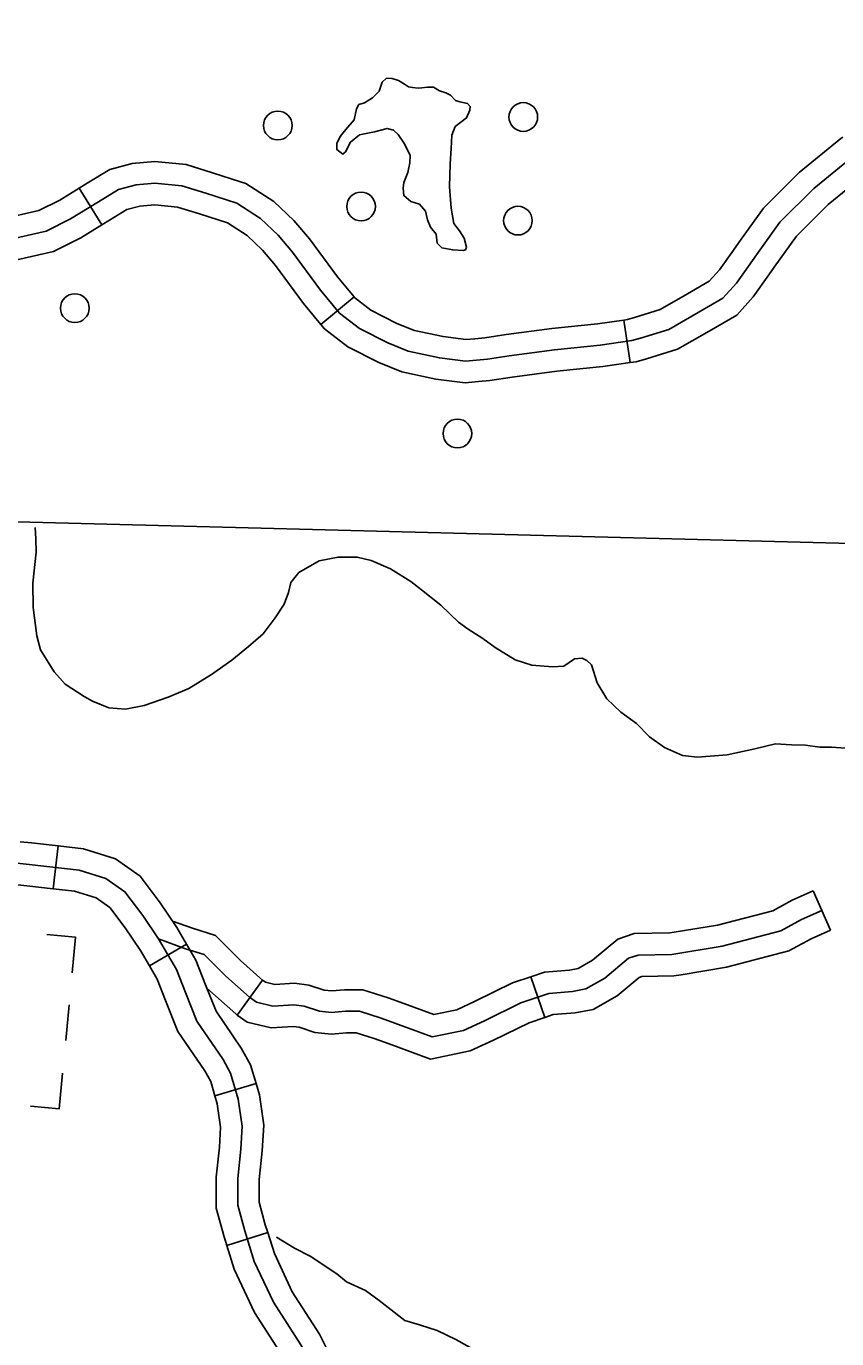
# Model space of a CAD drawing. Extents: x 1369979 to 1371646, y 379997 to 381064.
# Drawn here: x 1370988.6 to 1371021.7, y 380507.9 to 380561.4 of the extents above; entities that cross this region are included whole.
import ezdxf

# ---------------------------------------------------------------- set-up
doc = ezdxf.new("R2010")
doc.units = 0
doc.layers.add('R_Border Notes', color=7, linetype='Continuous')

msp = doc.modelspace()

# ---------------------------------------------------------------- linework, layer by layer
at = {"layer": 'R_Border Notes'}
for p, q in [((1370991.676, 380553.34), (1370990.753, 380554.836)), ((1371000.624, 380549.276), (1371001.973, 380550.404)), ((1371001.973, 380550.404), (1371001.973, 380550.404)), ((1371012.988, 380549.458), (1371013.244, 380547.719)), ((1370989.89, 380527.99), (1370989.688, 380526.244)), ((1371020.725, 380526.166), (1371021.431, 380524.555)), ((1370995.138, 380523.982), (1370993.619, 380523.097)), ((1371009.194, 380522.654), (1371009.762, 380520.991)), ((1370998.242, 380522.511), (1370997.207, 380521.09)), ((1370990.203, 380520.047), (1370990.342, 380521.505)), ((1370997.977, 380518.29), (1370996.29, 380517.796)), ((1370998.454, 380512.208), (1370996.776, 380511.684))]:
    msp.add_line(p, q, dxfattribs=at)
for points in [[(1371018.405, 380552.118), (1371019.364, 380553.451), (1371020.742, 380554.819), (1371022.392, 380556.17), (1371025.585, 380558.567), (1371029.189, 380561.448)], [(1371003.127, 380559.16), (1371003.006, 380558.796), (1371002.733, 380558.523), (1371002.399, 380558.326), (1371002.172, 380558.25), (1371002.081, 380558.083), (1371001.975, 380557.628), (1371001.642, 380557.234), (1371001.414, 380556.945), (1371001.278, 380556.657), (1371001.278, 380556.414), (1371001.52, 380556.232), (1371001.626, 380556.323), (1371001.823, 380556.718), (1371002.202, 380557.021), (1371002.808, 380557.143), (1371003.324, 380557.279), (1371003.581, 380557.203), (1371003.778, 380557.036), (1371004.036, 380556.642), (1371004.263, 380556.172), (1371004.248, 380555.868), (1371004.172, 380555.474), (1371004.006, 380555.064), (1371003.975, 380554.837), (1371004.006, 380554.533), (1371004.294, 380554.291), (1371004.642, 380554.184), (1371004.885, 380553.896), (1371004.976, 380553.547), (1371005.097, 380553.244), (1371005.324, 380552.956), (1371005.37, 380552.591), (1371005.552, 380552.409), (1371006.006, 380552.318), (1371006.431, 380552.288), (1371006.522, 380552.318), (1371006.567, 380552.425), (1371006.476, 380552.804), (1371006.279, 380553.092), (1371006.052, 380553.396), (1371005.946, 380554.017), (1371005.87, 380554.897), (1371005.9, 380555.838), (1371005.946, 380556.46), (1371005.961, 380557.006), (1371006.097, 380557.355), (1371006.567, 380557.704), (1371006.703, 380558.022), (1371006.719, 380558.174), (1371006.612, 380558.295), (1371006.294, 380558.356), (1371006.112, 380558.417), (1371005.915, 380558.629), (1371005.718, 380558.735), (1371005.461, 380558.811), (1371005.218, 380558.963), (1371004.976, 380558.963), (1371004.748, 380558.933), (1371004.597, 380558.917), (1371004.354, 380558.948), (1371004.203, 380558.978), (1371004.036, 380559.084), (1371003.794, 380559.236), (1371003.536, 380559.312), (1371003.293, 380559.327), (1371003.127, 380559.16)], [(1371017.465, 380552.31), (1371017.689, 380552.628), (1371018.693, 380554.023), (1371020.153, 380555.473), (1371021.85, 380556.862), (1371021.933, 380556.925)], [(1370990.753, 380554.836), (1370991.078, 380555.037), (1370992.007, 380555.599), (1370992.92, 380555.839), (1370993.838, 380555.931), (1370995.115, 380555.799), (1370996.19, 380555.468), (1370997.337, 380555.102)], [(1371018.902, 380551.297), (1371019.121, 380551.608), (1371020.035, 380552.878), (1371021.332, 380554.166), (1371022.935, 380555.478), (1371022.989, 380555.519)], [(1370979.264, 380550.957), (1370981.83, 380551.642), (1370983.497, 380552.042), (1370987.735, 380552.708), (1370989.408, 380553.088), (1370990.396, 380553.583), (1370991.537, 380554.287), (1370992.354, 380554.781), (1370993.076, 380554.972), (1370993.837, 380555.048), (1370994.939, 380554.934), (1370995.927, 380554.629), (1370997.182, 380554.23), (1370998.151, 380553.602), (1370998.879, 380552.917), (1370999.463, 380552.232), (1371000.603, 380550.672), (1371001.382, 380549.74), (1371002.192, 380549.112)], [(1370990.753, 380554.836), (1370989.968, 380554.351), (1370989.11, 380553.922), (1370987.57, 380553.571), (1370985.223, 380553.203)], [(1370997.338, 380555.102), (1370997.561, 380555.031), (1370998.695, 380554.296), (1370999.517, 380553.524), (1371000.153, 380552.777), (1371001.296, 380551.214), (1371001.973, 380550.404)], [(1370991.676, 380553.34), (1370991.995, 380553.537), (1370992.701, 380553.964), (1370993.233, 380554.104), (1370993.835, 380554.164), (1370994.763, 380554.068), (1370995.665, 380553.79), (1370996.804, 380553.427)], [(1370985.495, 380551.466), (1370987.901, 380551.844), (1370989.706, 380552.255), (1370990.825, 380552.814), (1370991.676, 380553.34)], [(1370996.803, 380553.428), (1370997.607, 380552.907), (1370998.241, 380552.31), (1370998.772, 380551.687), (1370999.91, 380550.13), (1371000.624, 380549.276)], [(1371002.192, 380549.112), (1371003.351, 380548.522), (1371004.188, 380548.18), (1371005.461, 380547.914), (1371006.525, 380547.78), (1371007.419, 380547.857), (1371008.312, 380547.99), (1371010.156, 380548.237), (1371012.018, 380548.427), (1371013.311, 380548.617), (1371013.672, 380548.713), (1371014.831, 380549.074), (1371016.029, 380549.759), (1371017.036, 380550.349), (1371017.587, 380550.957), (1371018.405, 380552.118)], [(1371012.988, 380549.458), (1371013.134, 380549.48), (1371013.429, 380549.558), (1371014.478, 380549.885), (1371015.589, 380550.52), (1371016.475, 380551.039), (1371016.9, 380551.508), (1371017.465, 380552.31)], [(1371013.244, 380547.719), (1371013.487, 380547.755), (1371013.915, 380547.868), (1371015.185, 380548.264), (1371016.469, 380548.998), (1371017.597, 380549.659), (1371018.275, 380550.407), (1371018.902, 380551.297)], [(1371001.973, 380550.404), (1371001.996, 380550.376), (1371002.665, 380549.858), (1371003.718, 380549.322), (1371004.446, 380549.024), (1371005.606, 380548.781), (1371006.543, 380548.664), (1371006.904, 380548.695)], [(1371006.904, 380548.695), (1371007.317, 380548.73), (1371008.189, 380548.86), (1371010.053, 380549.11), (1371011.91, 380549.3), (1371012.988, 380549.458)], [(1371007.053, 380546.943), (1371006.508, 380546.897), (1371005.316, 380547.046), (1371003.929, 380547.336), (1371002.985, 380547.723), (1371001.719, 380548.367), (1371000.769, 380549.103), (1371000.624, 380549.276)], [(1371013.244, 380547.719), (1371012.127, 380547.555), (1371010.259, 380547.364), (1371008.435, 380547.119), (1371007.521, 380546.983), (1371007.053, 380546.943)], [(1370981.385, 380541.397), (1371039.069, 380539.9)], [(1370990.957, 380534.094), (1370990.177, 380534.596), (1370989.734, 380535.099), (1370989.173, 380536.001), (1370989.025, 380536.563), (1370988.878, 380537.73), (1370988.863, 380538.721), (1370988.996, 380539.978), (1370988.981, 380540.525), (1370988.952, 380540.983)], [(1371006.239, 380537.13), (1371005.515, 380537.819), (1371004.732, 380538.44), (1371004.289, 380538.78), (1371003.462, 380539.298), (1371002.679, 380539.638), (1371002.103, 380539.785), (1371001.321, 380539.785), (1371000.553, 380539.623), (1370999.726, 380539.15)], [(1370999.726, 380539.15), (1370999.39, 380538.751), (1370999.302, 380538.337), (1370999.124, 380537.864), (1370998.755, 380537.302), (1370998.268, 380536.651), (1370997.662, 380536.134), (1370996.983, 380535.572), (1370996.156, 380534.995), (1370995.225, 380534.419), (1370994.384, 380534.064), (1370993.409, 380533.724), (1370992.641, 380533.576), (1370991.961, 380533.635), (1370991.297, 380533.902), (1370990.957, 380534.094)], [(1371014.031, 380532.444), (1371013.505, 380532.991), (1371012.87, 380533.449), (1371012.294, 380533.996), (1371011.895, 380534.647), (1371011.674, 380535.386), (1371011.482, 380535.563), (1371011.29, 380535.652), (1371010.98, 380535.622), (1371010.536, 380535.327), (1371010.079, 380535.297), (1371009.237, 380535.371), (1371008.557, 380535.593), (1371007.73, 380536.095), (1371007.228, 380536.465), (1371006.637, 380536.835), (1371006.239, 380537.13)], [(1371023.6, 380531.563), (1371022.759, 380531.734), (1371022.405, 380531.882), (1371022.036, 380531.986), (1371021.474, 380532.03), (1371020.987, 380532.03), (1371020.411, 380532.104), (1371019.835, 380532.119), (1371019.185, 380532.163), (1371018.343, 380531.956), (1371017.206, 380531.705), (1371015.995, 380531.616), (1371015.39, 380531.69), (1371014.651, 380532.015), (1371014.031, 380532.444)], [(1370989.89, 380527.99), (1370988.812, 380528.114), (1370988.34, 380528.163)], [(1370995.138, 380523.982), (1370994.741, 380524.662), (1370994.062, 380525.669), (1370993.236, 380526.761), (1370992.229, 380527.467), (1370990.927, 380527.87), (1370989.89, 380527.99)], [(1371000.462, 380506.309), (1370999.798, 380507.625), (1370998.679, 380509.369), (1370997.899, 380511.036), (1370997.509, 380512.286), (1370997.223, 380513.327), (1370997.223, 380514.421), (1370997.353, 380515.619), (1370997.405, 380516.556), (1370997.249, 380517.65), (1370996.936, 380518.718), (1370996.624, 380519.272), (1370995.558, 380520.835), (1370995.089, 380522.007), (1370994.725, 380522.944), (1370993.997, 380524.194), (1370993.346, 380525.157), (1370992.618, 380526.121), (1370991.838, 380526.668), (1370990.745, 380527.006), (1370988.716, 380527.241), (1370987.467, 380527.371), (1370986.486, 380527.501)], [(1370989.688, 380526.244), (1370988.62, 380526.367), (1370987.364, 380526.498), (1370986.382, 380526.628), (1370984.89, 380526.788), (1370983.479, 380527.091)], [(1370993.619, 380523.097), (1370993.252, 380523.726), (1370992.631, 380524.646), (1370992, 380525.48), (1370991.446, 380525.869), (1370990.563, 380526.143), (1370989.688, 380526.244)], [(1371020.725, 380526.166), (1371019.856, 380525.785), (1371019.067, 380525.35), (1371016.819, 380524.763), (1371015.049, 380524.471)], [(1371021.078, 380525.361), (1371020.245, 380524.996), (1371019.395, 380524.527)], [(1370998.251, 380522.504), (1370997.34, 380523.317), (1370996.32, 380524.339), (1370995.376, 380524.632), (1370994.565, 380524.924)], [(1370989.438, 380524.377), (1370990.605, 380524.266), (1370990.466, 380522.807)], [(1370999.936, 380521.455), (1370999.52, 380521.507), (1370998.661, 380521.455), (1370997.985, 380521.611), (1370997.699, 380521.819), (1370996.736, 380522.678), (1370995.852, 380523.564), (1370995.097, 380523.798), (1370993.997, 380524.194)], [(1371019.395, 380524.527), (1371017.001, 380523.902), (1371014.946, 380523.564), (1371013.568, 380523.538), (1371013.177, 380523.408), (1371012.215, 380522.6), (1371011.434, 380522.158), (1371010.888, 380522.053), (1371009.925, 380521.975), (1371008.781, 380521.585), (1371007.298, 380520.856), (1371006.44, 380520.465), (1371005.165, 380520.205)], [(1371015.049, 380524.471), (1371014.866, 380524.441), (1371013.417, 380524.414), (1371012.741, 380524.188), (1371011.711, 380523.325), (1371011.127, 380522.994), (1371010.77, 380522.926), (1371009.745, 380522.842), (1371009.194, 380522.654)], [(1371021.431, 380524.555), (1371020.635, 380524.207), (1371019.723, 380523.705), (1371017.184, 380523.042), (1371015.335, 380522.737)], [(1370997.977, 380518.29), (1370997.752, 380519.061), (1370997.372, 380519.737), (1370996.338, 380521.251), (1370995.907, 380522.329), (1370995.519, 380523.327), (1370995.138, 380523.982)], [(1370996.29, 380517.796), (1370996.121, 380518.374), (1370995.877, 380518.808), (1370994.777, 380520.419), (1370994.272, 380521.684), (1370993.931, 380522.561), (1370993.619, 380523.097)], [(1371009.194, 380522.654), (1371008.444, 380522.398), (1371006.922, 380521.65), (1371006.166, 380521.306), (1371005.232, 380521.115), (1371004.004, 380521.561)], [(1371015.335, 380522.737), (1371015.026, 380522.686), (1371013.718, 380522.662), (1371013.614, 380522.627), (1371012.718, 380521.875), (1371011.742, 380521.321), (1371011.006, 380521.181), (1371010.106, 380521.108), (1371009.762, 380520.991)], [(1370997.207, 380521.09), (1370997.146, 380521.134), (1370995.96, 380522.193)], [(1371004.004, 380521.561), (1371003.369, 380521.791), (1371002.338, 380522.125), (1371001.587, 380522.125), (1371001.061, 380522.077), (1371000.748, 380522.11), (1371000.131, 380522.316), (1370999.548, 380522.389), (1370998.735, 380522.34), (1370998.357, 380522.427), (1370998.242, 380522.511)], [(1371003.404, 380519.909), (1371002.798, 380520.128), (1371002.06, 380520.367), (1371001.667, 380520.367), (1371001.048, 380520.311), (1371000.373, 380520.382), (1370999.74, 380520.593), (1370999.491, 380520.624), (1370998.587, 380520.57), (1370997.612, 380520.795), (1370997.207, 380521.09)], [(1371005.165, 380520.205), (1371003.084, 380520.96), (1371002.199, 380521.246), (1371001.627, 380521.246), (1371001.054, 380521.194), (1371000.56, 380521.246), (1370999.936, 380521.455)], [(1371009.762, 380520.991), (1371009.118, 380520.771), (1371007.674, 380520.061), (1371006.713, 380519.624), (1371005.098, 380519.294), (1371003.404, 380519.909)], [(1370988.771, 380517.377), (1370989.938, 380517.266), (1370990.077, 380518.724)], [(1370996.776, 380511.684), (1370996.665, 380512.038), (1370996.344, 380513.209), (1370996.344, 380514.469), (1370996.476, 380515.691), (1370996.522, 380516.518), (1370996.387, 380517.464), (1370996.29, 380517.796)], [(1370998.454, 380512.208), (1370998.352, 380512.533), (1370998.102, 380513.446), (1370998.102, 380514.374), (1370998.229, 380515.547), (1370998.287, 380516.594), (1370998.11, 380517.836), (1370997.977, 380518.29)], [(1371001.178, 380506.841), (1371000.562, 380508.061), (1370999.451, 380509.795), (1370998.72, 380511.355), (1370998.454, 380512.208)], [(1371004.645, 380508.441), (1371004.042, 380508.617), (1371003.92, 380508.723), (1371003.496, 380509.057), (1371002.996, 380509.436), (1371002.435, 380509.846), (1371001.662, 380510.195), (1371001.268, 380510.529), (1371000.177, 380511.242), (1370999.54, 380511.575), (1370998.813, 380512.03)], [(1370999.608, 380506.049), (1370999.034, 380507.188), (1370997.908, 380508.944), (1370997.078, 380510.717), (1370996.776, 380511.684)], [(1371009.752, 380505.932), (1371009.388, 380506.196), (1371009.025, 380506.287), (1371008.752, 380506.287), (1371008.449, 380506.287), (1371008.115, 380506.378), (1371007.782, 380506.59), (1371007.297, 380507.045), (1371006.933, 380507.394), (1371006.13, 380507.849), (1371005.372, 380508.213), (1371004.645, 380508.441)]]:
    msp.add_lwpolyline(points, dxfattribs=at)
for centre in [(1370998.863, 380557.398), (1371008.884, 380557.743), (1371002.261, 380554.092), (1371008.665, 380553.515), (1370990.574, 380549.943), (1371006.195, 380544.825)]:
    msp.add_circle(centre, 0.586, dxfattribs=at)

doc.saveas('drawing.dxf')
